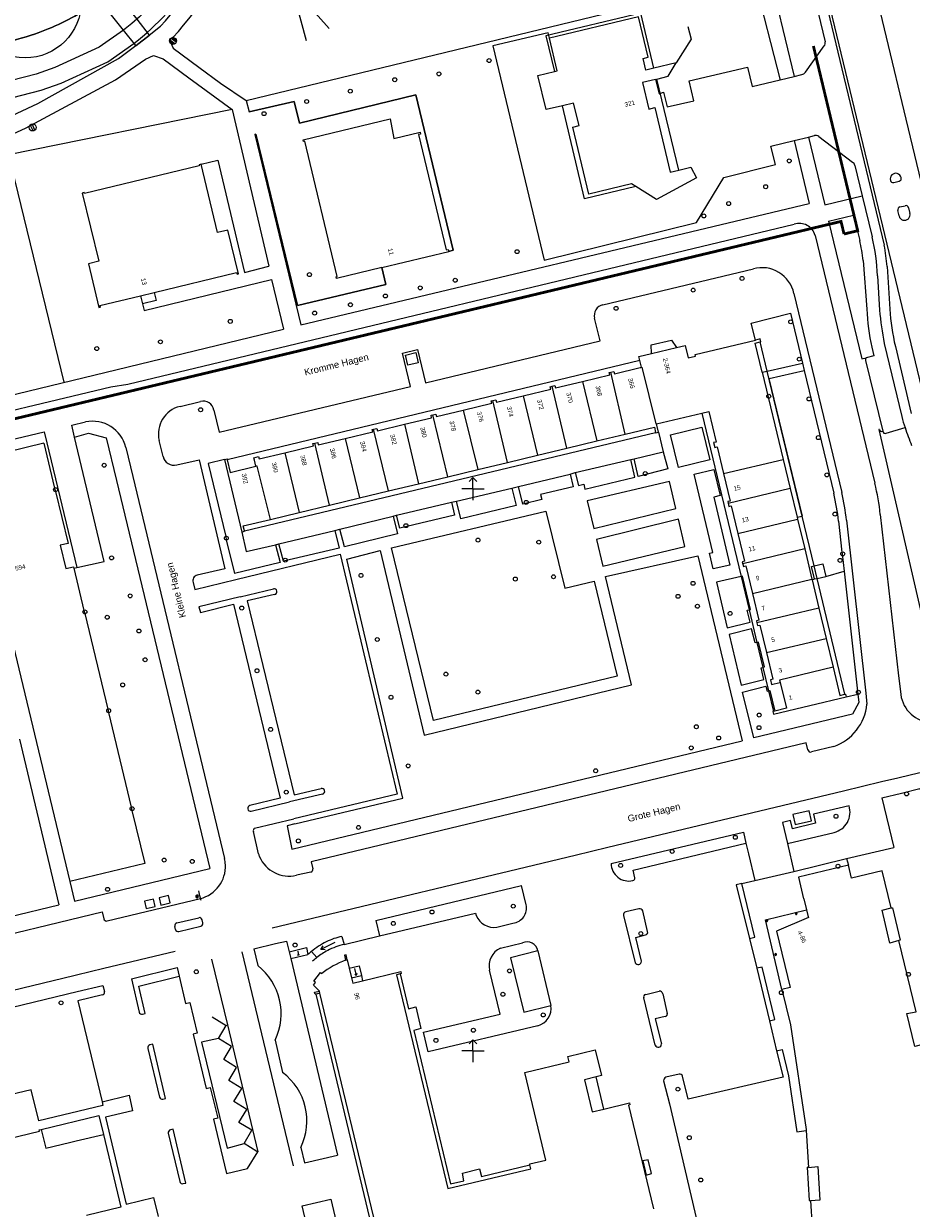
# Model space of a CAD drawing. Header units: millimetres. Extents: x 96940 to 101272, y 432237 to 434659.
# Tile 366 of 398: x 97420 to 97578, y 433472 to 433683. Entities that reach past the tile are written whole.
import ezdxf

# ---------------------------------------------------------------- set-up
doc = ezdxf.new("R2010")
doc.units = ezdxf.units.MM
doc.linetypes.add('DASHED', pattern=[19.05, 12.7, -6.35])
for name, color, linetype in [('_R+B WARMTE2-5', 211, 'DASHED'), ('Ondergrond_Nieuw_IP', 8, 'Continuous'), ('R_BN_T_N_HOOGTELIJN', 7, 'Continuous')]:
    doc.layers.add(name, color=color, linetype=linetype)
doc.styles.add('DSV_ARIAL', font='arial.ttf')

# ---------------------------------------------------------------- blocks, each defined once
blk = doc.blocks.new('NUTSKAST')
at = {"color": 0}
blk.add_circle((0, 0), 0.35, dxfattribs=at)
blk = doc.blocks.new('BOOM')
at = {"color": 0}
blk.add_circle((0, 0), 0.35, dxfattribs=at)
blk = doc.blocks.new('B_LM-PAALTOP')
at = {"layer": 'Ondergrond_Nieuw_IP'}
for p, q in [((-0.6, 0.19), (0.6, 0.19)), ((-0.6, -0.19), (0.6, -0.19))]:
    blk.add_line(p, q, dxfattribs=at)
blk.add_circle((0, 0), 0.625, dxfattribs=at)
blk = doc.blocks.new('N_LM-PAALTOP')
at = {"layer": 'Ondergrond_Nieuw_IP'}
h = blk.add_hatch(color=256, dxfattribs=at)
edge = h.paths.add_edge_path()
edge.add_line((-0.6, 0.19), (0.6, 0.19))
edge.add_arc((0, 0), 0.625, 17.4576, 162.5424)
edge = h.paths.add_edge_path()
edge.add_line((-0.6, -0.19), (0.6, -0.19))
edge.add_arc((0, 0), 0.625, 197.4576, 342.5424, ccw=False)
for p, q in [((-0.6, 0.19), (0.6, 0.19)), ((-0.6, -0.19), (0.6, -0.19))]:
    blk.add_line(p, q, dxfattribs=at)
blk.add_circle((0, 0), 0.625, dxfattribs=at)
blk = doc.blocks.new('NW_meubilair_verkeersbord')
at = {"layer": 'Ondergrond_Nieuw_IP'}
blk.add_hatch(color=256, dxfattribs=at).paths.add_polyline_path([(-0.25, 0.05, 1), (0.25, -0.05, 1)])
at = {"layer": 'Ondergrond_Nieuw_IP', "linetype": 'Continuous'}
for p, q in [((-0.95, -0.33), (-0.09, -0.49)), ((-0.09, -0.49), (0.76, -0.66))]:
    blk.add_line(p, q, dxfattribs=at)
at = {"layer": 'Ondergrond_Nieuw_IP'}
blk.add_lwpolyline([(-0.25, 0.05, 1), (0.25, -0.05, 1)], format="xyb", close=True, dxfattribs=at)

msp = doc.modelspace()

# ---------------------------------------------------------------- linework, layer by layer
at = {"layer": '_R+B WARMTE2-5', "ltscale": 0.01, "const_width": 0.5, "flags": 128}
for points in [[(97566.04547, 433645.34725), (97566.04547, 433645.34725), (97568.47649, 433645.9305), (97560.59121, 433678.79777)], [(97484.19527, 433628.17396), (97565.50862, 433647.58475), (97566.04547, 433645.34725)], [(97404.71543, 433634.12206), (97410.34378, 433610.54443), (97484.19527, 433628.17396)]]:
    msp.add_lwpolyline(points, dxfattribs=at)
at = {"layer": 'Ondergrond_Nieuw_IP'}
for p, q in [((97446.64, 433678.44), (97451.18, 433675.051)), ((97446.64, 433678.44), (97451.18, 433675.051)), ((97418.856, 433666.827), (97422.56, 433668.56)), ((97500, 433602), (97499.29289, 433601.29289)), ((97500, 433602), (97500.70711, 433601.29289)), ((97500, 433600), (97500, 433602)), ((97500, 433600), (97498, 433600)), ((97500, 433600), (97500, 433598)), ((97500, 433600), (97502, 433600)), ((97451.91129, 433522.79271), (97451.78095, 433523.33531)), ((97447.0496, 433521.62481), (97446.91951, 433522.16638)), ((97500, 433502), (97499.29289, 433501.29289)), ((97500, 433502), (97500.70711, 433501.29289)), ((97500, 433500), (97500, 433502)), ((97500, 433500), (97498, 433500)), ((97500, 433500), (97500, 433498)), ((97500, 433500), (97502, 433500))]:
    msp.add_line(p, q, dxfattribs=at)
at = {"layer": 'Ondergrond_Nieuw_IP', "linetype": 'Continuous'}
msp.add_lwpolyline([(97409.31456, 433667.38386), (97423.15399, 433670.92959), (97426.68306, 433672.20457), (97434.97893, 433675.98161), (97439.66176, 433679.2481, 0.161111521), (97456.78979, 433704.98909, 0.224035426), (97453.33515, 433724.7416), (97449.03682, 433731.38168, -0.517404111), (97453.28046, 433741.99252), (97522.67293, 433758.63596, 0.414213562), (97527.10807, 433765.86987), (97526.81823, 433767.07833, 0.414214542), (97519.5843, 433771.51347), (97453.75262, 433755.72383), (97453.12174, 433755.57252, 0.001042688), (97452.15784, 433755.33921, 0.002083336), (97451.20533, 433755.10234, 0.00312478), (97450.26436, 433754.8579, 0.117001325), (97422.70189, 433740.03779, 0.003124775), (97421.97908, 433739.38762, 0.002083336), (97421.25622, 433738.72366, 0.001041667), (97420.53075, 433738.0489), (97375.37101, 433695.86954)], format="xyb", dxfattribs=at)
at = {"layer": 'Ondergrond_Nieuw_IP', "flags": 128}
msp.add_lwpolyline([(97445.13021, 433733.113, 0.091687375), (97446.51842, 433729.75144), (97450.85, 433723.06, -0.22476749), (97453.89661, 433705.78248, -0.161111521), (97437.81249, 433681.61034), (97433.48805, 433678.59913), (97425.55, 433674.985), (97422.27, 433673.8), (97408.56997, 433670.28999), (97392.38321, 433666.14287, 0.060352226), (97369.9696, 433657.41417), (97335.17102, 433638.76685, 0.152398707), (97322.6473, 433626.01571, -0.167013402), (97321.24198, 433624.66416), (97315.21427, 433621.86373)], format="xyb", dxfattribs=at)
at = {"layer": 'Ondergrond_Nieuw_IP', "ltscale": 0.5, "flags": 128}
msp.add_lwpolyline([(97439.84854, 433724.73329), (97443.22, 433721.78), (97445.07, 433719.19), (97446.06, 433717.09), (97447.03, 433713.52), (97445.77, 433703.3), (97443.751, 433700), (97439.21, 433692.58), (97435.83347, 433689.05377), (97433.47, 433687.06), (97430.82, 433685.13, -0.059906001), (97421.34, 433680.72, -0.028835), (97407.29, 433677.131), (97396.78, 433675.5), (97388.84, 433675.05), (97386.65, 433675.3), (97385.57, 433675.91), (97384.68, 433676.78), (97383.74, 433678.24), (97393.06, 433686.13), (97396.7, 433689.95), (97403.09, 433697.93), (97404.496, 433700)], format="xyb", dxfattribs=at)
at = {"layer": 'Ondergrond_Nieuw_IP'}
for points in [[(97550.742, 433700), (97557.195, 433673.345)], [(97557.743, 433700), (97562.658, 433679.562)], [(97559.582, 433700), (97573.2, 433643.374)], [(97560.089, 433700), (97583.322, 433603.399), (97591.89, 433567.789)], [(97433.47, 433687.06), (97431.38, 433689.76), (97433.78, 433691.66), (97435.829, 433689.05), (97440.148, 433683.549), (97442.345, 433680.75), (97442.4, 433680.68), (97440.02, 433678.84), (97439.968, 433678.906), (97437.812, 433681.61), (97433.47, 433687.06)], [(97571.135, 433690.596), (97576.706, 433667.289)], [(97532.209, 433674.862), (97529.9, 433684.62), (97512.97, 433680.6), (97514.481, 433674.244)], [(97532.477, 433672.861), (97532.739, 433672.924), (97534.73, 433673.4), (97536.14, 433675.79), (97532.209, 433674.862), (97530.76, 433674.52), (97530.28, 433676.56), (97531.2, 433676.78), (97529.49, 433683.96), (97513.63, 433680.19)], [(97412.39, 433663.8), (97418.856, 433666.827), (97422.56, 433668.56), (97436.93, 433676.55), (97439.968, 433678.906), (97442.345, 433680.75), (97444.37, 433682.32)], [(97513.63, 433680.19), (97513.4, 433681.16), (97503.51, 433678.81), (97512.67, 433640.71), (97539.8, 433647.41), (97544.63, 433655.42), (97553.82, 433657.74), (97552.99, 433660.95), (97557.19, 433661.97)], [(97538.27, 433682.24), (97538.82, 433680.04), (97536.14, 433675.79)], [(97446.582, 433680.293), (97445.96, 433679.87), (97446.64, 433678.44), (97451.18, 433675.051)], [(97532.477, 433672.861), (97530.17, 433672.31), (97531.29, 433667.58), (97532.38, 433667.84), (97535.12, 433656.34), (97536.66, 433656.708), (97538.8, 433657.22), (97539.8, 433655.36), (97532.68, 433651.5), (97528.994, 433653.771), (97528.2, 433654.26), (97520.64, 433652.46), (97517.8, 433664.36), (97518.88, 433664.63), (97517.92, 433668.65), (97515.91, 433668.168), (97513, 433667.47), (97511.56, 433673.55), (97514.481, 433674.244), (97515.01, 433674.37), (97513.63, 433680.19)], [(97559.193, 433674.144), (97562.525, 433678.797)], [(97532.477, 433672.861), (97533.12, 433670.31), (97533.93, 433670.59), (97534.58, 433667.95), (97539.32, 433669.06), (97538.45, 433672.58), (97548.85, 433675.05), (97549.67, 433671.57), (97557.195, 433673.345)], [(97532.477, 433672.861), (97533.12, 433670.31), (97533.93, 433670.59), (97534.58, 433667.95), (97539.32, 433669.06), (97538.45, 433672.58), (97548.85, 433675.05), (97549.67, 433671.57), (97557.195, 433673.345)], [(97536.66, 433656.708), (97532.739, 433672.924)], [(97557.195, 433673.345), (97558.555, 433673.708)], [(97495.69, 433642.26), (97496.46, 433642.46), (97489.85, 433670.09), (97469.1, 433665.09), (97468.2, 433668.94), (97460.15, 433667.1)], [(97528.994, 433653.771), (97519.87, 433651.58), (97515.91, 433668.168)], [(97576.706, 433667.289), (97606.714, 433542.528)], [(97483.755, 433639.382), (97475.7, 433637.44), (97475.62, 433637.7), (97475.85, 433637.76), (97470.04, 433661.87), (97469.82, 433661.82), (97469.76, 433662.08), (97485.23, 433665.81), (97485.91, 433662.34), (97490.58, 433663.47), (97490.66, 433663.13), (97490.3, 433663.03), (97495.25, 433642.52), (97495.61, 433642.61), (97495.69, 433642.26)], [(97483.755, 433639.382), (97484.46, 433636.39), (97468.77, 433632.64), (97461.37, 433663.12), (97461.15, 433663.08)], [(97557.19, 433661.97), (97559.743, 433662.561)], [(97557.19, 433661.97), (97559.86, 433650.77)], [(97559.743, 433662.561), (97560.769, 433662.85)], [(97559.743, 433662.561), (97562.629, 433650.565), (97569.294, 433652.166)], [(97561.539, 433662.699), (97567.532, 433658.152)], [(97451.62, 433657.75), (97451.25, 433657.66), (97451.29, 433657.48), (97430.86, 433652.55), (97430.82, 433652.73), (97430.46, 433652.64), (97433.39, 433640.5), (97431.54, 433640.05), (97433.41, 433632.28), (97433.68, 433632.34), (97433.61, 433632.63), (97440.796, 433634.365)], [(97443.27, 433634.962), (97457.93, 433638.5), (97458, 433638.2), (97458.27, 433638.27), (97456.39, 433646.05), (97454.55, 433645.6), (97451.62, 433657.75)], [(97451.62, 433657.75), (97454.57, 433658.46), (97459.36, 433638.52), (97463.68, 433639.6)], [(97567.96, 433657.522), (97569.294, 433652.166)], [(97574.896, 433654.497), (97575.887, 433654.769)], [(97569.294, 433652.166), (97571.026, 433644.831)], [(97469.35, 433629.17), (97559.86, 433650.77)], [(97575.854, 433648.559), (97575.625, 433649.528)], [(97575.973, 433650.182), (97576.908, 433650.374)], [(97577.531, 433650.029), (97577.771, 433649.021)], [(97404.23, 433610.7), (97435.56, 433618.17), (97438.54, 433618.65), (97557.18, 433647.09)], [(97563.307, 433647.621), (97567.723, 433648.696), (97568.836, 433644.204)], [(97563.307, 433647.621), (97569.229, 433623.129), (97570.01, 433623.318)], [(97560.91, 433645.1), (97571.5, 433600.99)], [(97483.755, 433639.382), (97495.69, 433642.26)], [(97523.13, 433632.77), (97549.91, 433639.17)], [(97569.456, 433640.627), (97570.083, 433631.973)], [(97573.703, 433639.587), (97574.181, 433631.982)], [(97441.15, 433632.94), (97441.45, 433631.75), (97464.12, 433637.26)], [(97572.02, 433637.889), (97572.382, 433631.8)], [(97405.944, 433635.534), (97410.9, 433615.04), (97466.29, 433628.4)], [(97440.796, 433634.365), (97443.27, 433634.962)], [(97443.27, 433634.962), (97443.6, 433633.53), (97441.15, 433632.94)], [(97557.13, 433634.76), (97565.65, 433599.38)], [(97440.796, 433634.365), (97441.15, 433632.94)], [(97453.89, 433614.02), (97454.846, 433610.082), (97488.854, 433618.236), (97487.431, 433624.139), (97490.123, 433624.788), (97491.548, 433618.882), (97522.616, 433626.332), (97521.65, 433630.35)], [(97550.272, 433626.471), (97549.52, 433629.51), (97556.51, 433631.25), (97558.63, 433622.39)], [(97531.76, 433624.097), (97531.73, 433625.62), (97535.307, 433626.461), (97536.199, 433625.152)], [(97536.199, 433625.152), (97537.79, 433625.53), (97538.32, 433623.29), (97539.61, 433623.6), (97539.54, 433623.89), (97550.272, 433626.471)], [(97551.5, 433620.74), (97550.25, 433625.95), (97551.119, 433626.165), (97551.22, 433626.19), (97551.1, 433626.67), (97550.272, 433626.471)], [(97552.375, 433620.943), (97551.119, 433626.165)], [(97455.75, 433605.23), (97456.22, 433605.34), (97456.255, 433605.196), (97456.8, 433602.94), (97461.36, 433604.05), (97461.111, 433605.11), (97461.01, 433605.54), (97461.85, 433605.74), (97461.95, 433605.32), (97466.51, 433606.41), (97471.62, 433607.63), (97471.52, 433608.05), (97471.829, 433608.123), (97472.37, 433608.25), (97472.47, 433607.83), (97477.22, 433608.96), (97482.15, 433610.14), (97482.04, 433610.57), (97482.314, 433610.635), (97482.88, 433610.77), (97483, 433610.34), (97487.79, 433611.49), (97492.64, 433612.66), (97492.54, 433613.09), (97492.856, 433613.165), (97493.38, 433613.29), (97493.49, 433612.87), (97498.26, 433614.01), (97503.34, 433615.23), (97503.24, 433615.66), (97503.56, 433615.737), (97504.07, 433615.86), (97504.18, 433615.43), (97508.95, 433616.58), (97513.84, 433617.75), (97513.74, 433618.18), (97514.119, 433618.269), (97514.59, 433618.38), (97514.69, 433617.95), (97519.5, 433619.11), (97524.34, 433620.27), (97524.23, 433620.69), (97524.521, 433620.762), (97525.08, 433620.9), (97525.18, 433620.47), (97529.75, 433621.59), (97529.85, 433621.61), (97529.97, 433621.64), (97529.68, 433622.825), (97529.5, 433623.56), (97531.76, 433624.097)], [(97487.974, 433623.807), (97489.801, 433624.248), (97490.239, 433622.43), (97488.412, 433621.989), (97487.974, 433623.807)], [(97531.76, 433624.097), (97536.199, 433625.152)], [(97571.005, 433625.191), (97571.37, 433623.654), (97570.01, 433623.318)], [(97573.215, 433625.891), (97576.318, 433612.861)], [(97575.184, 433625.337), (97578.021, 433613.426)], [(97529.68, 433622.825), (97456.255, 433605.196)], [(97551.5, 433620.74), (97552.375, 433620.943), (97558.63, 433622.39)], [(97558.63, 433622.39), (97558.94, 433621.08)], [(97569.89, 433622.861), (97572.942, 433610.264)], [(97569.89, 433622.861), (97572.942, 433610.264)], [(97527.11, 433609.73), (97524.521, 433620.762)], [(97529.85, 433621.61), (97530.07, 433621.63)], [(97530.07, 433621.63), (97532.55, 433611.55)], [(97551.5, 433620.74), (97555.23, 433605.2), (97556.46, 433600.08), (97557.682, 433594.985)], [(97558.581, 433595.149), (97552.375, 433620.943)], [(97557.682, 433594.985), (97558.581, 433595.149), (97558.64, 433595.16), (97552.74, 433619.62), (97558.94, 433621.08)], [(97558.94, 433621.08), (97564.2, 433599.21)], [(97516.71, 433607.24), (97514.119, 433618.269)], [(97519.5, 433619.11), (97522.07, 433608.52)], [(97447.86, 433614.68), (97451.5, 433615.56)], [(97506.14, 433604.7), (97503.56, 433615.737)], [(97508.95, 433616.58), (97511.51, 433605.99)], [(97498.26, 433614.01), (97500.86, 433603.44)], [(97533.01, 433610.11), (97532.66, 433611.55), (97540.755, 433613.491), (97541.96, 433613.78), (97543.26, 433608.34), (97542.83, 433608.23), (97543.04, 433607.39), (97543.46, 433607.49), (97544.6, 433602.73), (97545.78, 433597.84), (97545.36, 433597.73), (97545.56, 433596.88), (97545.98, 433596.99), (97547.17, 433592.06), (97548.35, 433587.14), (97547.93, 433587.03), (97548.13, 433586.19), (97548.55, 433586.29), (97549.73, 433581.36), (97550.87, 433576.63), (97550.45, 433576.53), (97550.537, 433576.139), (97550.64, 433575.68), (97551.07, 433575.78), (97552.24, 433570.88), (97553.38, 433566.14), (97552.96, 433566.05), (97553.16, 433565.19), (97553.59, 433565.29), (97554.67, 433565.56), (97555.78, 433560.96), (97553.72, 433560.479)], [(97540.755, 433613.491), (97547.713, 433584.431)], [(97429.05, 433609.23), (97428.57, 433611.31), (97431.01, 433611.9)], [(97487.79, 433611.49), (97490.28, 433600.9)], [(97495.54, 433602.16), (97492.856, 433613.165)], [(97532.55, 433611.55), (97532.66, 433611.55)], [(97403.43, 433605.37), (97423.7, 433610.16), (97424.164, 433608.217)], [(97429.05, 433609.23), (97431.58, 433609.9), (97434.72, 433609.09), (97436.546, 433601.499)], [(97429.464, 433586.017), (97434.37, 433587.1), (97429.05, 433609.23)], [(97458.84, 433592.32), (97459.32, 433592.45), (97459.304, 433592.516), (97459.09, 433593.42), (97463.93, 433594.58), (97469.04, 433595.81), (97474.45, 433597.1), (97479.81, 433598.39), (97484.99, 433599.63), (97490.28, 433600.9), (97495.54, 433602.16), (97500.86, 433603.44), (97506.14, 433604.7), (97511.51, 433605.99), (97516.71, 433607.24), (97522.07, 433608.52), (97527.11, 433609.73), (97532.29, 433610.97), (97532.511, 433610.058), (97532.53, 433609.98), (97533.01, 433610.11)], [(97459.304, 433592.516), (97532.511, 433610.058)], [(97484.99, 433599.63), (97482.314, 433610.635)], [(97533.01, 433610.11), (97533.88, 433606.62)], [(97540.73, 433610.99), (97542.13, 433605.18), (97536.59, 433603.79), (97535.18, 433609.64), (97540.73, 433610.99)], [(97572.329, 433610.576), (97572.212, 433610.552), (97584.127, 433559.085)], [(97573.549, 433609.896), (97576.92, 433610.913)], [(97423.64, 433608.11), (97410.28, 433604.9), (97414.492, 433587.361), (97416.107, 433580.639), (97417.776, 433573.689)], [(97423.64, 433608.11), (97425.54, 433600.15), (97425.67, 433599.56), (97427.93, 433590.27), (97426.54, 433589.96), (97427.53, 433585.83), (97428.92, 433586.16), (97428.98, 433585.91)], [(97424.164, 433608.217), (97429.464, 433586.017)], [(97438.23, 433607.38), (97439.471, 433602.198)], [(97444.83, 433605.75), (97444.14, 433608.6)], [(97474.45, 433597.1), (97471.829, 433608.123)], [(97477.22, 433608.96), (97479.81, 433598.39)], [(97447.26, 433604.27), (97451.24, 433605.17), (97455.85, 433585.8), (97450.91, 433584.64)], [(97455.75, 433605.23), (97452.88, 433604.52), (97455.983, 433591.523), (97456.09, 433590.92), (97457.55, 433584.96)], [(97455.75, 433605.23), (97458.84, 433592.32)], [(97466.51, 433606.41), (97469.04, 433595.81)], [(97518.17, 433602.89), (97518.77, 433600.61), (97519.73, 433600.83), (97519.9, 433599.94), (97528.8, 433602.1), (97528.08, 433605.23)], [(97518.17, 433602.89), (97528.08, 433605.23)], [(97518.17, 433602.89), (97528.08, 433605.23)], [(97528.08, 433605.23), (97528.68, 433605.37)], [(97533.88, 433606.62), (97534.67, 433603.56), (97529.43, 433602.22), (97528.68, 433605.37)], [(97528.68, 433605.37), (97533.88, 433606.62)], [(97528.68, 433605.37), (97533.88, 433606.62)], [(97544.6, 433602.73), (97555.23, 433605.2)], [(97461.57, 433604.07), (97461.36, 433604.05)], [(97463.93, 433594.58), (97461.57, 433604.07)], [(97517.27, 433602.62), (97518.17, 433602.89)], [(97543.97, 433598.8), (97542.84, 433598.52), (97545.7, 433586.44), (97542.77, 433585.78), (97542.12, 433588.59), (97542.72, 433588.69), (97539.37, 433602.59), (97542.87, 433603.43), (97543.97, 433598.8)], [(97436.546, 433601.499), (97453.15, 433532.48)], [(97439.471, 433602.198), (97455.75, 433534.24)], [(97517.27, 433602.62), (97517.83, 433600.39), (97511.99, 433598.98), (97512.24, 433598.11), (97508.87, 433597.31), (97508.09, 433600.43)], [(97508.09, 433600.43), (97517.27, 433602.62)], [(97508.09, 433600.43), (97517.27, 433602.62)], [(97536.1, 433596.48), (97534.96, 433601.34), (97520.35, 433597.85), (97521.51, 433592.98), (97536.1, 433596.48)], [(97506.91, 433600.13), (97507.66, 433597.04), (97497.82, 433594.68), (97497.05, 433597.82)], [(97497.05, 433597.82), (97506.91, 433600.13)], [(97497.05, 433597.82), (97506.91, 433600.13)], [(97506.91, 433600.13), (97508.09, 433600.43)], [(97556.46, 433600.08), (97545.434, 433597.417)], [(97496.2, 433597.64), (97496.7, 433595.33), (97486.97, 433593.01), (97486.41, 433595.31)], [(97486.41, 433595.31), (97496.2, 433597.64)], [(97486.41, 433595.31), (97496.2, 433597.64)], [(97496.2, 433597.64), (97497.05, 433597.82)], [(97485.82, 433595.14), (97486.59, 433592), (97477.11, 433589.68), (97476.3, 433592.84)], [(97476.3, 433592.84), (97485.82, 433595.14)], [(97476.3, 433592.84), (97485.82, 433595.14)], [(97521.57, 433583.61), (97525.68, 433566.68), (97492.95, 433558.79), (97485.51, 433589.51), (97512.96, 433596.06), (97516.35, 433582.34), (97521.57, 433583.61)], [(97485.82, 433595.14), (97486.41, 433595.31)], [(97537.73, 433589.77), (97536.56, 433594.63), (97521.99, 433591.01), (97523.14, 433586.26), (97537.73, 433589.77)], [(97547.17, 433592.06), (97557.77, 433594.62)], [(97557.682, 433594.985), (97557.77, 433594.62), (97559.05, 433589.31), (97560.34, 433583.92), (97560.366, 433583.811)], [(97560.707, 433586.313), (97558.581, 433595.149)], [(97566.49, 433594.43), (97569.902, 433563.653)], [(97572.48, 433595.43), (97575.769, 433566.724), (97576.03, 433564.444)], [(97458.84, 433592.32), (97459.65, 433588.84), (97464.85, 433590.04)], [(97458.84, 433592.32), (97459.65, 433588.84), (97464.85, 433590.04)], [(97475.4, 433592.61), (97476.21, 433589.46), (97466.27, 433587.11), (97465.47, 433590.2)], [(97465.47, 433590.2), (97475.4, 433592.61)], [(97465.47, 433590.2), (97475.4, 433592.61)], [(97475.4, 433592.61), (97476.3, 433592.84)], [(97565.06, 433594.24), (97565.65, 433588.73), (97565.713, 433588.437), (97566.06, 433585.36)], [(97464.85, 433590.04), (97465.47, 433590.2)], [(97464.85, 433590.04), (97465.66, 433586.93), (97457.55, 433584.96)], [(97457.812, 433583.873), (97476.37, 433588.36), (97486.52, 433545.67), (97468.088, 433541.287)], [(97468.307, 433540.38), (97487.54, 433544.99), (97477.52, 433587.47), (97483.46, 433589.01), (97491.29, 433556.21), (97528.23, 433565.11), (97523.57, 433584.42), (97540.03, 433588.08), (97547.94, 433555.18)], [(97559.05, 433589.31), (97548.016, 433586.669)], [(97428.98, 433585.91), (97429.464, 433586.017)], [(97560.81, 433583.97), (97560.28, 433586.21), (97560.707, 433586.313), (97562.27, 433586.69), (97562.8, 433584.43)], [(97561.246, 433584.071), (97560.707, 433586.313)], [(97428.98, 433585.91), (97430.75, 433578.37), (97430.91, 433577.82), (97434.99, 433560.82), (97435.11, 433560.23), (97439.17, 433543.36), (97439.3, 433542.79), (97441.6, 433533.32), (97428.24, 433530.12)], [(97450.21, 433583.36), (97450.48, 433582.1), (97457.812, 433583.873)], [(97549.41, 433578.54), (97547.97, 433584.49), (97547.713, 433584.431), (97543.35, 433583.43), (97545.27, 433575.28), (97549.35, 433576.27), (97548.83, 433578.41), (97549.138, 433578.479), (97549.41, 433578.54)], [(97547.713, 433584.431), (97549.138, 433578.479)], [(97549.73, 433581.36), (97560.34, 433583.92)], [(97560.366, 433583.811), (97560.81, 433583.97)], [(97560.366, 433583.811), (97560.81, 433583.97)], [(97560.366, 433583.811), (97560.81, 433583.97)], [(97560.81, 433583.97), (97561.246, 433584.071), (97562.8, 433584.43)], [(97566.205, 433563.459), (97561.246, 433584.071)], [(97562.8, 433584.43), (97566.06, 433585.36)], [(97562.8, 433584.43), (97566.06, 433585.36)], [(97562.8, 433584.43), (97566.06, 433585.36)], [(97566.06, 433585.36), (97568.48, 433563.47)], [(97458.554, 433580.8), (97464.47, 433582.23)], [(97560.366, 433583.811), (97561.58, 433578.77), (97562.87, 433573.4), (97564.1, 433568.28), (97565.31, 433563.24), (97566.205, 433563.459), (97566.29, 433563.48), (97566.4, 433562.99)], [(97458.554, 433580.8), (97451.23, 433579.03), (97451.48, 433578.03), (97457.36, 433579.46), (97465.68, 433544.95), (97460.29, 433543.65)], [(97464.7, 433581.19), (97459.82, 433580.06), (97468.15, 433545.54), (97472.98, 433546.7)], [(97549.138, 433578.479), (97550.534, 433572.651)], [(97561.58, 433578.77), (97550.537, 433576.139)], [(97417.776, 433573.689), (97428.24, 433530.12)], [(97551.87, 433568.31), (97550.8, 433572.7), (97550.534, 433572.651), (97550.2, 433572.59), (97549.59, 433575.08), (97545.58, 433574.09), (97547.74, 433565.1), (97551.77, 433566.09), (97551.28, 433568.14), (97551.592, 433568.23), (97551.87, 433568.31)], [(97552.24, 433570.88), (97562.87, 433573.4)], [(97550.534, 433572.651), (97551.592, 433568.23)], [(97551.592, 433568.23), (97552.585, 433564.084)], [(97564.1, 433568.28), (97554.56, 433565.95)], [(97550.01, 433555.68), (97547.98, 433563.81), (97552.14, 433564.91), (97552.36, 433564.03), (97552.585, 433564.084), (97552.86, 433564.15), (97553.72, 433560.479)], [(97554.56, 433565.95), (97554.67, 433565.56)], [(97568.48, 433563.47), (97568.67, 433561.97), (97567.57, 433559.89), (97550.01, 433555.68)], [(97552.585, 433564.084), (97553.463, 433560.419)], [(97553.72, 433560.479), (97553.463, 433560.419), (97553.38, 433560.4), (97553.49, 433559.92), (97566.4, 433562.99)], [(97566.4, 433562.99), (97568.48, 433563.47)], [(97566.4, 433562.99), (97568.48, 433563.47)], [(97569.902, 433563.653), (97570.12, 433561.69)], [(97576.03, 433564.444), (97576.15, 433563.4)], [(97419.29, 433555.47), (97426.28, 433526)], [(97467.75, 433535.91), (97547.94, 433555.18)], [(97559.63, 433553.56), (97559.3, 433554.81), (97471.2, 433533.63), (97471.47, 433532.42)], [(97564.22, 433554.16), (97560.23, 433553.19)], [(97572.731, 433547.92), (97575.6, 433548.61), (97577.816, 433549.144), (97579.041, 433549.439), (97584.964, 433550.78)], [(97572.731, 433547.92), (97575.6, 433548.61), (97577.816, 433549.144), (97579.041, 433549.439), (97584.964, 433550.78)], [(97524.019, 433536.233), (97565.921, 433546.271)], [(97524.019, 433536.233), (97565.921, 433546.271)], [(97565.921, 433546.271), (97572.731, 433547.92)], [(97565.921, 433546.271), (97572.731, 433547.92)], [(97572.784, 433545.03), (97576.275, 433545.89), (97579.56, 433546.7), (97582.812, 433538.512)], [(97460.52, 433542.67), (97467.361, 433544.301)], [(97473.23, 433545.7), (97467.361, 433544.301)], [(97572.784, 433545.03), (97574.906, 433536.215)], [(97566.945, 433543.616), (97560.586, 433542.142), (97560.97, 433540.535), (97556.858, 433539.535), (97556.502, 433540.989), (97555.1, 433540.659)], [(97559.852, 433542.699), (97556.928, 433542.042), (97557.323, 433540.285), (97560.247, 433540.943), (97559.852, 433542.699)], [(97461.12, 433539.63), (97468.088, 433541.287)], [(97468.307, 433540.38), (97466.93, 433540.05), (97467.75, 433535.91)], [(97555.1, 433540.659), (97555.956, 433536.89)], [(97461.81, 433535.09), (97460.91, 433539.04)], [(97524.59, 433533.353), (97548.171, 433538.952)], [(97548.171, 433538.952), (97548.583, 433536.983)], [(97555.956, 433536.89), (97564.27, 433538.875)], [(97518.193, 433534.853), (97524.019, 433536.233)], [(97518.193, 433534.853), (97524.019, 433536.233)], [(97528.795, 433530.816), (97528.502, 433532.164), (97548.583, 433536.983)], [(97548.583, 433536.983), (97549.038, 433535.04)], [(97548.583, 433536.983), (97549.038, 433535.04)], [(97555.956, 433536.89), (97557.086, 433531.953)], [(97566.458, 433534.247), (97574.906, 433536.215)], [(97464.26424, 433521.90287), (97518.193, 433534.853)], [(97464.26424, 433521.90287), (97518.193, 433534.853)], [(97549.038, 433535.04), (97550.164, 433530.322)], [(97549.038, 433535.04), (97550.164, 433530.322)], [(97557.086, 433531.953), (97566.458, 433534.247)], [(97566.458, 433534.247), (97566.84, 433533.039)], [(97429.08, 433526.66), (97453.15, 433532.48)], [(97471.14, 433531.83), (97468.58, 433531.26)], [(97550.164, 433530.322), (97557.086, 433531.953)], [(97566.84, 433533.039), (97557.958, 433530.889), (97558.851, 433527.044), (97558.913, 433527.057), (97559.382, 433525.111), (97559.621, 433524.121), (97559.714, 433523.732), (97554.011, 433521.299), (97556.43, 433511.302), (97554.996, 433510.95), (97556.517, 433504.63), (97559.322, 433485.993), (97559.327, 433485.857)], [(97587.773, 433469.945), (97584.731, 433482.617), (97583.115, 433482.159), (97581.707, 433488.022), (97583.34, 433488.415), (97580.268, 433501.178), (97578.645, 433500.787), (97577.228, 433506.652), (97578.865, 433506.985), (97575.814, 433519.653), (97574.216, 433519.202), (97572.805, 433525.051), (97574.42, 433525.435), (97572.842, 433532.069), (97567.372, 433530.767), (97566.84, 433533.039)], [(97428.24, 433530.12), (97429.08, 433526.66)], [(97482.711, 433523.236), (97508.63, 433529.41)], [(97509.46, 433526.02), (97508.63, 433529.41)], [(97547.839, 433529.778), (97546.86, 433529.543), (97549.227, 433520.001)], [(97547.839, 433529.778), (97550.164, 433530.322)], [(97549.227, 433520.001), (97550.194, 433520.241), (97547.839, 433529.778)], [(97434.89, 433523.13), (97451.48, 433527.12)], [(97441.854, 433525.319), (97443.439, 433525.7), (97443.123, 433527.013), (97441.539, 433526.632), (97441.854, 433525.319)], [(97444.46, 433525.946), (97446.093, 433526.339), (97445.778, 433527.651), (97444.144, 433527.258), (97444.46, 433525.946)], [(97389.16, 433524.45), (97390.86, 433517.45), (97426.28, 433526)], [(97529.549, 433525.262), (97527.221, 433524.749)], [(97531.063, 433521.231), (97530.209, 433524.915)], [(97554.996, 433510.95), (97552.069, 433523.34), (97559.382, 433525.111)], [(97574.42, 433525.435), (97574.678, 433525.49), (97576.06, 433519.687), (97575.814, 433519.653)], [(97409.266, 433517.377), (97408.943, 433518.713), (97433.99, 433524.76), (97434.29, 433523.51)], [(97447.28876, 433522.76931), (97451.17786, 433523.70466)], [(97482.711, 433523.236), (97483.355, 433520.457)], [(97483.355, 433520.457), (97500.436, 433524.536), (97500.57, 433524.07)], [(97504.24, 433522.01), (97507.12, 433522.72)], [(97526.807, 433524.099), (97528.888, 433515.701)], [(97447.65256, 433521.25543), (97451.54191, 433522.18976)], [(97529.981, 433515.95), (97528.963, 433520.205), (97530.698, 433520.674)], [(97460.992, 433518.144), (97464.83, 433519.1)], [(97464.83, 433519.1), (97466.82, 433519.55)], [(97464.83, 433519.1), (97466.82, 433519.55)], [(97466.82, 433519.55), (97467.276, 433517.644)], [(97475.411, 433519.307), (97472.94238, 433518.07269)], [(97472.94238, 433518.07269), (97473.33736, 433518.70219)], [(97476.658, 433520.369), (97477.077, 433518.947)], [(97477.077, 433518.947), (97483.355, 433520.457)], [(97504.89, 433518.26), (97508.79, 433519.22)], [(97549.227, 433520.001), (97550.499, 433514.697)], [(97434.31, 433514.7), (97446.98268, 433517.74431)], [(97434.31, 433514.7), (97446.98268, 433517.74431)], [(97458.863, 433517.613), (97467.968, 433479.538)], [(97458.863, 433517.613), (97467.968, 433479.538)], [(97460.992, 433518.144), (97461.685, 433515.172)], [(97467.276, 433517.644), (97470.339, 433518.377), (97470.597, 433517.143)], [(97467.276, 433517.644), (97467.57, 433516.418)], [(97467.57, 433516.418), (97470.597, 433517.143)], [(97467.57, 433516.418), (97475.909, 433481.449)], [(97467.57, 433516.418), (97475.909, 433481.449)], [(97468.798, 433517.738), (97468.96417, 433517.00664)], [(97468.96417, 433517.00664), (97468.82356, 433517.15159)], [(97469.02834, 433517.19812), (97468.96417, 433517.00664)], [(97471.24, 433517.697), (97472.226, 433516.63)], [(97473.68297, 433518.01097), (97472.94238, 433518.07269)], [(97477.609, 433516.226), (97477.402, 433517.082), (97477.12, 433517.014), (97477.327, 433516.126)], [(97511.56, 433517.82), (97506.67, 433516.56), (97509.03, 433506.87), (97513.85, 433508.1)], [(97511.56, 433517.82), (97513.85, 433508.1)], [(97429.45, 433513.54), (97434.31, 433514.7)], [(97429.45, 433513.54), (97434.31, 433514.7)], [(97439.202, 433512.832), (97447.335, 433514.874)], [(97447.335, 433514.874), (97447.704, 433513.311)], [(97453.459, 433516.35), (97456.313, 433504.634)], [(97477.327, 433516.126), (97477.609, 433516.226), (97477.979, 433514.701), (97478.393, 433512.99), (97478.614, 433512.077), (97480.363, 433512.5), (97487.14, 433514.14), (97487.22, 433513.77), (97487.05, 433513.73), (97486.38, 433513.57), (97495.52, 433475.5), (97510.3, 433479.04), (97510.142, 433479.718), (97510.1, 433479.9), (97512.94, 433480.58), (97509.22, 433496.14), (97517.11, 433498.04), (97516.87, 433499.01), (97521.77, 433500.2), (97522.88, 433495.61), (97521.899, 433495.372), (97519.83, 433494.87), (97521.2, 433489.16), (97523.262, 433489.654), (97527.84, 433490.75), (97527.93, 433490.4), (97527.7, 433490.34), (97532.15, 433471.89)], [(97477.979, 433514.701), (97479.728, 433515.124), (97480.142, 433513.414), (97480.363, 433512.5)], [(97478.901, 433514.675), (97479.21562, 433513.44459)], [(97511.52, 433504.47), (97492.02, 433499.84), (97491.17, 433503.35), (97504.82, 433506.57), (97502.95, 433514.39)], [(97552.775, 433505.332), (97553.738, 433505.582), (97551.445, 433514.907), (97550.499, 433514.697)], [(97550.499, 433514.697), (97552.775, 433505.332)], [(97403.13513, 433507.22015), (97428.946, 433513.419), (97429.45, 433513.54)], [(97439.202, 433512.832), (97440.554, 433506.883)], [(97441.169, 433506.526), (97441.656, 433506.661), (97440.52, 433511.537), (97447.704, 433513.311)], [(97447.704, 433513.311), (97448.846, 433508.462), (97449.599, 433508.596), (97450.93, 433503.163), (97450.201, 433502.974), (97452.493, 433493.318), (97453.23, 433493.477), (97454.555, 433488.016), (97453.818, 433487.857), (97456.154, 433478.207), (97459.856, 433479.093), (97461.687, 433482.049)], [(97464.29, 433465.62), (97465.1, 433462.25), (97472.26, 433463.97), (97471.408, 433467.52), (97471.25, 433468.18), (97471.52, 433468.24), (97471.63, 433467.8), (97474.94, 433468.59), (97474.84, 433469.03), (97475.11, 433469.09), (97475.265, 433468.441), (97476.11, 433464.91), (97483.24, 433466.62), (97482.69, 433468.908), (97472.75, 433510.28), (97472.698, 433510.642), (97471.635, 433511.684), (97471.961, 433512.185), (97471.656, 433512.442), (97472.852, 433513.962), (97473.07, 433513.77)], [(97478.393, 433512.99), (97480.142, 433513.414)], [(97479.21562, 433513.44459), (97478.971, 433513.68354)], [(97479.31551, 433513.77163), (97479.21562, 433513.44459)], [(97487.05, 433513.73), (97488.54, 433507.5), (97489.81, 433507.82), (97490.72, 433503.99), (97489.46, 433503.66), (97496.01, 433476.38), (97498.39, 433476.91), (97498.11, 433478.26), (97501.18, 433479), (97501.51, 433477.66), (97510.142, 433479.718)], [(97400.514, 433503.62), (97408.16, 433505.44), (97429.55, 433510.57), (97434.096, 433511.662)], [(97434.096, 433511.662), (97434.4, 433510.565)], [(97471.81, 433510.43), (97472.698, 433510.642)], [(97471.89, 433510.08), (97471.81, 433510.43)], [(97472.06, 433510.12), (97471.89, 433510.08)], [(97472.75, 433510.28), (97472.06, 433510.12)], [(97482.69, 433468.908), (97482.02, 433468.76), (97472.06, 433510.12)], [(97530.738, 433510.043), (97533.161, 433510.621)], [(97533.765, 433510.188), (97534.591, 433506.68)], [(97434.045, 433509.964), (97429.687, 433508.899), (97433.982, 433490.948)], [(97532.444, 433501.011), (97530.396, 433509.42)], [(97453.57, 433506.06), (97456.09, 433504.53)], [(97534.197, 433506.104), (97532.447, 433505.691), (97533.531, 433501.244)], [(97461.54, 433482.13), (97459.25, 433483.56), (97460.64, 433485.88), (97458.34, 433487.28), (97459.74, 433489.6), (97457.45, 433491.01), (97458.84, 433493.34), (97456.55, 433494.75), (97457.93, 433497.06), (97455.64, 433498.49), (97457.03, 433500.79), (97454.73, 433502.21), (97456.09, 433504.53)], [(97461.54, 433482.13), (97459.25, 433483.56), (97460.64, 433485.88), (97458.34, 433487.28), (97459.74, 433489.6), (97457.45, 433491.01), (97458.84, 433493.34), (97456.55, 433494.75), (97457.93, 433497.06), (97455.64, 433498.49), (97457.03, 433500.79), (97454.73, 433502.21), (97456.09, 433504.53)], [(97456.09, 433504.53), (97456.313, 433504.634)], [(97456.313, 433504.634), (97461.687, 433482.049)], [(97552.775, 433505.332), (97554.033, 433500.014)], [(97454.73, 433502.21), (97451.663, 433501.571), (97456.256, 433482.712), (97459.25, 433483.56)], [(97464.783, 433501.925), (97466.115, 433496.155)], [(97442.116, 433500.461), (97444.224, 433491.778)], [(97445.27, 433491.531), (97442.987, 433501.192), (97442.488, 433501.073)], [(97554.033, 433500.014), (97555.199, 433495.315), (97538.293, 433491.442), (97537.301, 433495.523)], [(97554.033, 433500.014), (97555.03, 433500.26), (97556.154, 433495.585), (97557.635, 433485.605), (97559.327, 433485.857)], [(97523.262, 433489.654), (97521.899, 433495.372)], [(97536.671, 433495.851), (97534.318, 433495.315)], [(97533.931, 433494.699), (97534.966, 433490.564), (97546.161, 433442.915)], [(97433.982, 433490.948), (97434.138, 433490.296), (97422.72, 433487.58), (97421.38, 433493.1), (97412.369, 433490.929)], [(97433.982, 433490.948), (97438.794, 433492.126), (97439.42, 433489.317), (97434.612, 433488.203), (97438.289, 433472.765), (97443.149, 433473.926), (97443.951, 433470.549)], [(97444.807, 433491.412), (97445.27, 433491.531)], [(97423.16, 433486.01), (97433.421, 433488.486), (97434.25, 433485.15)], [(97410.421, 433483.253), (97413.58, 433484), (97413.7, 433483.51), (97422.85, 433485.71), (97422.8, 433485.94), (97423.16, 433486.01)], [(97423.16, 433486.01), (97423.95, 433482.69), (97428.206, 433483.707), (97429.397, 433483.991), (97434.25, 433485.15)], [(97434.25, 433485.15), (97437.34, 433472.19), (97431.21, 433470.738)], [(97445.752, 433485.37), (97447.823, 433476.759)], [(97448.909, 433476.489), (97446.623, 433486.064), (97446.171, 433485.965)], [(97559.327, 433485.857), (97559.715, 433479.282), (97561.382, 433479.414), (97561.763, 433473.46), (97560.086, 433473.357), (97560.659, 433464.066)], [(97469.349, 433482.8), (97470.021, 433480.096)], [(97461.54, 433482.13), (97461.687, 433482.049)], [(97470.021, 433480.096), (97475.909, 433481.449)], [(97530.23, 433480.44), (97530.83, 433477.92), (97531.8, 433478.17), (97531.21, 433480.65), (97530.23, 433480.44)], [(97559.715, 433479.282), (97559.472, 433479.322), (97559.822, 433473.367), (97560.086, 433473.357)], [(97448.443, 433476.393), (97448.909, 433476.489)], [(97471.408, 433467.52), (97470.8, 433467.38), (97469.57, 433472.44), (97474.68, 433473.65), (97475.88, 433468.57), (97475.265, 433468.441)]]:
    msp.add_lwpolyline(points, dxfattribs=at)
at = {"layer": 'Ondergrond_Nieuw_IP', "flags": 128}
for points in [[(97550.742, 433700), (97557.195, 433673.345)], [(97550.742, 433700), (97557.195, 433673.345)], [(97459.6, 433669.09), (97541.75, 433689), (97550.08, 433690.56)], [(97550.08, 433690.56), (97554.653, 433672.746)], [(97405.944, 433635.534), (97400.7, 433657.22), (97405.42, 433658.34), (97415.25, 433661.84), (97420.35, 433664.2), (97436.39, 433672.8), (97441.72, 433676.48), (97443.16, 433677.13), (97444.84, 433676.5), (97449.41, 433673.16)], [(97405.944, 433635.534), (97400.7, 433657.22), (97405.42, 433658.34), (97415.25, 433661.84), (97420.35, 433664.2), (97436.39, 433672.8), (97441.72, 433676.48), (97443.16, 433677.13), (97444.84, 433676.5), (97449.41, 433673.16)], [(97451.18, 433675.051), (97455.04, 433672.17), (97459.6, 433669.09)], [(97451.18, 433675.051), (97455.04, 433672.17), (97459.6, 433669.09)], [(97449.41, 433673.16), (97457.13, 433667.52)], [(97459.6, 433669.09), (97460.15, 433667.1)], [(97460.15, 433667.1), (97468.2, 433668.94), (97469.1, 433665.09), (97489.85, 433670.09), (97496.46, 433642.46), (97495.69, 433642.26)], [(97460.15, 433667.1), (97468.2, 433668.94), (97469.1, 433665.09), (97489.85, 433670.09), (97496.46, 433642.46), (97495.69, 433642.26)], [(97457.13, 433667.52), (97417.31, 433659.44), (97427.181, 433618.967)], [(97457.13, 433667.52), (97463.68, 433639.6)], [(97461.15, 433663.08), (97461.37, 433663.12), (97468.77, 433632.64), (97484.46, 433636.39), (97483.755, 433639.382)], [(97461.15, 433663.08), (97461.37, 433663.12), (97468.77, 433632.64), (97484.46, 433636.39), (97483.755, 433639.382)], [(97461.15, 433663.08), (97469.35, 433629.17)], [(97461.15, 433663.08), (97469.35, 433629.17)], [(97451.62, 433657.75), (97454.57, 433658.46), (97459.36, 433638.52), (97463.68, 433639.6)], [(97441.15, 433632.94), (97441.45, 433631.75), (97464.12, 433637.26)], [(97464.12, 433637.26), (97466.29, 433628.4)]]:
    msp.add_lwpolyline(points, dxfattribs=at)
at = {"layer": 'Ondergrond_Nieuw_IP', "color": 6, "flags": 128}
msp.add_lwpolyline([(97459.6, 433669.09), (97460.15, 433667.1)], dxfattribs=at)
at = {"layer": 'Ondergrond_Nieuw_IP'}
msp.add_circle((97420.27, 433686.68), 10, dxfattribs=at)
for centre, radius, start, end in [((97401.99288, 433721.19858), 57.50969, 317.4654022, 338.370154), ((97401.69661, 433721.41769), 60.87642, 317.5036071, 339.4011797), ((97407.74221, 433722.345), 43.78973, 288.0908442, 301.8038995), ((97383.22417, 433800.63799), 125.8298, 281.0261483, 287.6328129), ((97561.90631, 433679.29862), 0.79649, 320.9653089, 19.3093988), ((97558.23475, 433674.86141), 1.19705, 285.5174591, 323.1788169), ((97561.00055, 433661.992), 0.88869, 52.7069689, 105.1027751), ((97567.11578, 433657.40885), 0.85177, 7.6337977, 60.7478404), ((97575.24256, 433655.15763), 0.98495, 12.809304, 195.4043055), ((97574.75823, 433654.94394), 0.46769, 185.8835525, 287.1319089), ((97575.79118, 433655.20464), 0.44605, 282.405176, 22.5924772), ((97576.13839, 433649.67441), 0.53386, 108.0470623, 195.9171506), ((97577.06697, 433649.92606), 0.47531, 12.508124, 109.5389574), ((97558.07607, 433644.27887), 2.95049, 16.1588841, 107.6801978), ((97576.81697, 433648.77144), 0.98613, 192.4407826, 14.6591794), ((97533.58776, 433636.25221), 36.13404, 6.9539331, 12.7127801), ((97536.56817, 433636.35494), 35.485, 2.4777325, 13.8194462), ((97526.968, 433635.30643), 46.93062, 5.2332545, 9.8985491), ((97551.39776, 433633.4905), 5.87113, 12.4875546, 104.6789972), ((97523.53406, 433630.86033), 1.95195, 101.9467455, 195.155824), ((97609.06501, 433633.81886), 39.02569, 182.7110181, 192.7725634), ((97614.13576, 433634.67287), 41.85248, 183.9360383, 192.1123423), ((97613.6128, 433634.53566), 39.5144, 183.7053837, 193.4615411), ((97570.36296, 433622.98106), 0.48796, 136.3306501, 194.2439454), ((97570.36296, 433622.98106), 0.48796, 136.3306501, 194.2439454), ((97451.99216, 433613.69923), 1.92475, 9.5932544, 104.8152116), ((97449.05824, 433609.76884), 5.05522, 103.7112782, 193.3686214), ((97432.2693, 433605.88512), 6.14529, 14.0787985, 101.8248764), ((97594.85664, 433617.52307), 19.11586, 194.115939, 200.2300105), ((97572.7765, 433610.69703), 0.46358, 195.134207, 290.9161291), ((97573.37725, 433610.29731), 0.43652, 184.3767829, 293.1696774), ((97626.42919, 433627.03775), 52.06887, 198.0400212, 201.788206), ((97446.76078, 433606.18523), 1.97923, 192.7032374, 284.6094613), ((97542.98609, 433593.0978), 29.58598, 4.5211965, 15.4712475), ((97530.39539, 433590.8011), 34.83477, 5.66548, 13.9688163), ((97521.74651, 433589.38344), 45.02719, 6.4351235, 12.8272161), ((97451.13592, 433583.68505), 0.98131, 103.3099929, 199.3437141), ((97464.56985, 433581.70665), 0.53279, 284.1396757, 100.8012478), ((97581.77018, 433564.12256), 5.66643, 187.3260249, 207.9350486), ((97561.2053, 433562.59853), 8.96087, 289.6594555, 354.1808356), ((97581.79631, 433564.12767), 5.69192, 207.8572479, 247.7383256), ((97560.10125, 433553.65271), 0.48029, 191.1296515, 285.5488463), ((97473.08971, 433546.19618), 0.51563, 285.7881249, 102.284362), ((97460.41094, 433543.1614), 0.50335, 103.903041, 282.512816), ((97563.38032, 433542.50214), 3.73465, 283.7816776, 17.3525968), ((97461.44151, 433539.18319), 0.55046, 125.7375687, 195.0778675), ((97450.06104, 433532.79512), 5.86957, 3.2804862, 14.2506592), ((97467.49064, 433536.93988), 5.97425, 198.0376403, 203.4545203), ((97467.27916, 433536.85889), 5.74802, 203.5529407, 283.0799962), ((97527.75607, 433533.38538), 3.16623, 180.5860154, 282.975629), ((97450.08636, 433532.79567), 5.84427, 283.7958552, 3.2892645), ((97471.07023, 433532.25631), 0.43199, 279.2950464, 22.2664602), ((97528.33227, 433530.74789), 0.46772, 286.7419198, 8.3731926), ((97506.80176, 433525.4253), 2.72395, 276.7092196, 12.6105665), ((97529.69951, 433524.74711), 0.53644, 18.2385586, 106.2944627), ((97434.7615, 433523.59079), 0.47837, 189.7232194, 285.5818936), ((97447.40568, 433522.28317), 0.5, 103.5231606, 193.5079814), ((97451.29478, 433523.21852), 0.5, 13.5079814, 103.5231606), ((97451.42512, 433522.67592), 0.5, 283.5079814, 13.5079814), ((97503.77138, 433525.47428), 3.49583, 203.6846074, 277.7037091), ((97527.33375, 433524.22034), 0.54055, 102.0397031, 192.9722946), ((97552.32689, 433523.19425), 0.16011, 119.9335491, 359.9104659), ((97552.32687, 433523.19422), 0.16013, 359.9220264, 119.9219801), ((97557.52789, 433524.42425), 0.16011, 119.9335491, 359.9104659), ((97557.52787, 433524.42422), 0.16013, 359.9220188, 119.9219726), ((97447.53577, 433521.7416), 0.5, 193.5079814, 283.5079814), ((97530.69797, 433521.07211), 0.39811, 270.004031, 23.5226204), ((97480.61336, 433506.20342), 14.83113, 116.9834045, 129.1982864), ((97479.29288, 433508.13824), 12.51136, 102.1574518, 115.614723), ((97480.03673, 433506.35348), 12.93664, 103.2256517, 117.1373731), ((97509.63517, 433517.45192), 1.9597, 10.8259354, 115.5486128), ((97480.59574, 433506.18811), 14.83187, 129.1081585, 132.3873159), ((97480.01324, 433506.56874), 12.72281, 127.7392607, 132.2794717), ((97480.01324, 433506.56874), 12.72281, 127.7392607, 132.2794717), ((97480.40808, 433506.07994), 13.35103, 118.0201579, 127.795303), ((97506.23567, 433515.16417), 3.37564, 113.4932032, 193.2583147), ((97553.85589, 433517.15325), 0.16011, 119.9335491, 359.9104658), ((97553.85587, 433517.15322), 0.16013, 359.9220359, 119.9219896), ((97455.03443, 433506.63091), 10.82499, 334.2320796, 52.0936578), ((97482.69275, 433501.40681), 15.66671, 110.0288921, 127.8950226), ((97529.40604, 433515.95042), 0.57496, 205.7094516, 359.9579826), ((97434.00599, 433510.39239), 0.43016, 275.2030655, 23.6577539), ((97533.26378, 433510.1266), 0.50497, 6.9837529, 101.7437218), ((97510.7502, 433507.5269), 3.15234, 284.1345997, 10.474758), ((97530.79823, 433509.60456), 0.44256, 97.8225568, 204.6476872), ((97441.06971, 433507.06319), 0.54628, 199.2590307, 280.4716843), ((97534.13668, 433506.56802), 0.46792, 277.4069874, 13.8465883), ((97442.64674, 433500.55745), 0.53943, 107.1138074, 190.3001146), ((97532.97215, 433501.19913), 0.56065, 199.6058362, 4.5908773), ((97459.72073, 433487.53752), 10.73069, 333.8008485, 53.424161), ((97534.58435, 433494.7181), 0.65363, 114.0477423, 181.6743397), ((97536.84997, 433495.42572), 0.4614, 12.1713869, 112.8224941), ((97444.73906, 433491.9511), 0.54337, 198.576627, 277.1832121), ((97446.2756, 433485.44631), 0.52914, 101.4018567, 188.2916013), ((97448.3003, 433476.8594), 0.48774, 191.879224, 287.01215)]:
    msp.add_arc(centre, radius, start, end, dxfattribs=at)
at = {"layer": 'R_BN_T_N_HOOGTELIJN'}
for p, q in [((97470.34013, 433679.74371), (97449.74262, 433757.04664)), ((97474.40644, 433681.93014), (97421.27858, 433741.74176))]:
    msp.add_line(p, q, dxfattribs=at)

# ---------------------------------------------------------------- block references
at = {"layer": 'Ondergrond_Nieuw_IP'}
for name, p, rotation in [('N_LM-PAALTOP', (97446.58806, 433679.69986), 143.3787415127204), ('B_LM-PAALTOP', (97421.60823, 433664.30728), 115.0736043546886), ('NW_meubilair_verkeersbord', (97450.89453, 433527.49268), 114.4418041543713)]:
    msp.add_blockref(name, p, dxfattribs=dict(at, rotation=rotation))
for name, p in [('BOOM', (97502.87, 433676.2)), ('BOOM', (97486.07, 433672.8)), ('BOOM', (97493.94, 433673.84)), ('BOOM', (97478.16, 433670.76)), ('BOOM', (97470.39, 433668.92)), ('BOOM', (97462.81, 433666.76)), ('BOOM', (97556.29, 433658.36)), ('BOOM', (97552.1, 433653.76)), ('BOOM', (97545.51, 433650.76)), ('BOOM', (97541.09, 433648.56)), ('BOOM', (97507.85, 433642.2)), ('BOOM', (97470.89, 433638.12)), ('BOOM', (97496.84, 433637.12)), ('BOOM', (97547.89, 433637.44)), ('BOOM', (97484.41, 433634.32)), ('BOOM', (97490.61, 433635.76)), ('BOOM', (97539.19, 433635.36)), ('BOOM', (97478.19, 433632.76)), ('BOOM', (97525.48, 433632.12)), ('BOOM', (97471.81, 433631.28)), ('BOOM', (97456.8, 433629.8)), ('BOOM', (97556.55, 433629.72)), ('BOOM', (97444.37, 433626.16)), ('BOOM', (97433.04, 433624.96)), ('BOOM', (97558.07, 433623.08)), ('NUTSKAST', (97552.64, 433616.48)), ('BOOM', (97559.81, 433616)), ('BOOM', (97451.52, 433614.08)), ('BOOM', (97561.48, 433609.12)), ('BOOM', (97434.35, 433604.2)), ('NUTSKAST', (97530.66, 433602.73)), ('BOOM', (97562.98, 433602.48)), ('NUTSKAST', (97425.7, 433599.87)), ('NUTSKAST', (97509.47, 433597.6)), ('BOOM', (97564.43, 433595.52)), ('NUTSKAST', (97488.07, 433593.45)), ('NUTSKAST', (97456.1, 433591.23)), ('BOOM', (97500.89, 433590.88)), ('BOOM', (97511.71, 433590.52)), ('BOOM', (97435.67, 433587.72)), ('NUTSKAST', (97565.81, 433588.44)), ('NUTSKAST', (97466.59, 433587.32)), ('BOOM', (97565.35, 433587.28)), ('BOOM', (97480.07, 433584.6)), ('BOOM', (97507.54, 433583.96)), ('BOOM', (97514.33, 433584.36)), ('BOOM', (97539.17, 433583.2)), ('BOOM', (97438.98, 433580.96)), ('BOOM', (97536.5, 433580.88)), ('NUTSKAST', (97430.92, 433578.11)), ('BOOM', (97434.89, 433577.16)), ('BOOM', (97458.84, 433578.8)), ('BOOM', (97539.95, 433579.12)), ('BOOM', (97545.76, 433577.84)), ('BOOM', (97440.54, 433574.72)), ('BOOM', (97482.96, 433573.2)), ('BOOM', (97441.64, 433569.6)), ('BOOM', (97461.56, 433567.64)), ('BOOM', (97495.18, 433567.04)), ('BOOM', (97437.64, 433565.12)), ('BOOM', (97485.41, 433562.92)), ('BOOM', (97500.87, 433563.84)), ('NUTSKAST', (97568.6, 433563.82)), ('NUTSKAST', (97435.15, 433560.54)), ('BOOM', (97550.94, 433559.76)), ('BOOM', (97463.98, 433557.2)), ('BOOM', (97539.76, 433557.68)), ('BOOM', (97550.91, 433557.52)), ('BOOM', (97543.73, 433555.68)), ('BOOM', (97538.85, 433553.92)), ('BOOM', (97488.46, 433550.72)), ('BOOM', (97521.84, 433549.84)), ('BOOM', (97466.76, 433546.04)), ('NUTSKAST', (97577.173, 433545.727)), ('NUTSKAST', (97439.32, 433543.09)), ('BOOM', (97564.62, 433541.75)), ('BOOM', (97479.62, 433539.76)), ('BOOM', (97468.92, 433537.36)), ('BOOM', (97546.7, 433538)), ('BOOM', (97535.45, 433535.5)), ('BOOM', (97445.03, 433533.96)), ('BOOM', (97450.03, 433533.72)), ('BOOM', (97526.28, 433533)), ('NUTSKAST', (97564.965, 433532.867)), ('NUTSKAST', (97434.96, 433528.75)), ('BOOM', (97492.7, 433524.72)), ('BOOM', (97507.17, 433525.76)), ('BOOM', (97485.82, 433522.68)), ('BOOM', (97529.876, 433520.888)), ('BOOM', (97468.33, 433518.84)), ('BOOM', (97450.75, 433514.08)), ('BOOM', (97506.5, 433514.24)), ('NUTSKAST', (97577.512, 433513.632)), ('BOOM', (97505.32, 433510.08)), ('NUTSKAST', (97554.884, 433510.363)), ('BOOM', (97426.68, 433508.56)), ('BOOM', (97512.5, 433506.4)), ('BOOM', (97500.07, 433503.68)), ('BOOM', (97493.41, 433501.88)), ('BOOM', (97536.47, 433493.2)), ('BOOM', (97538.5, 433484.56)), ('BOOM', (97540.54, 433477.04))]:
    msp.add_blockref(name, p, dxfattribs=at)

# ---------------------------------------------------------------- texts
at = {"layer": 'Ondergrond_Nieuw_IP', "style": 'DSV_ARIAL'}
for s, height, rotation, p in [('321', 0.8, 13.827795, (97527.1, 433667.96)), ('11', 0.8, 283.299584, (97484.85, 433642.72)), ('13', 0.8, 283.647238, (97440.9, 433637.4)), ('Kromme Hagen', 1.2, 13.827795, (97470.137, 433620.139)), ('2-364', 0.8, 282.882979, (97533.8, 433623.2)), ('366', 0.8, 283.647238, (97527.6, 433619.6)), ('368', 0.8, 283.647238, (97521.8, 433618.24)), ('372', 0.8, 283.647238, (97511.4, 433615.8)), ('370', 0.8, 283.647238, (97516.6, 433617.04)), ('376', 0.8, 283.647238, (97500.7, 433613.64)), ('374', 0.8, 283.647238, (97506, 433614.56)), ('378', 0.8, 283.647238, (97495.8, 433612)), ('382', 0.8, 283.647238, (97485.25, 433609.6)), ('380', 0.8, 283.647238, (97490.6, 433610.88)), ('386', 0.8, 283.299584, (97474.5, 433607.12)), ('384', 0.8, 283.299584, (97479.9, 433608.36)), ('388', 0.8, 283.299584, (97469.25, 433605.92)), ('390', 0.8, 283.647238, (97464.15, 433604.64)), ('392', 0.8, 283.647238, (97458.8, 433602.64)), ('15', 0.8, 13.827795, (97546.5, 433599.64)), ('13', 0.8, 13.827795, (97547.95, 433594)), ('11', 0.8, 13.827795, (97549.15, 433588.84)), ('402-594', 0.8, 12.354827, (97416.4, 433584.96)), ('Kleine Hagen', 1.2, 103.535856, (97448.91649, 433577.22205)), ('9', 0.8, 13.827795, (97550.45, 433583.68)), ('7', 0.8, 12.354827, (97551.45, 433578.32)), ('5', 0.8, 12.354827, (97553.2, 433572.72)), ('3', 0.8, 13.827795, (97554.5, 433567.28)), ('1', 0.8, 13.827795, (97556.3, 433562.44)), ('Grote Hagen', 1.2, 13.827795, (97527.694, 433540.708)), ('4-86', 0.8, 294.334874, (97557.75, 433521.17)), ('96', 0.8, 283.119145, (97478.85, 433510.26))]:
    msp.add_text(s, height=height, rotation=rotation, dxfattribs=at).set_placement(p)

doc.saveas('drawing.dxf')
